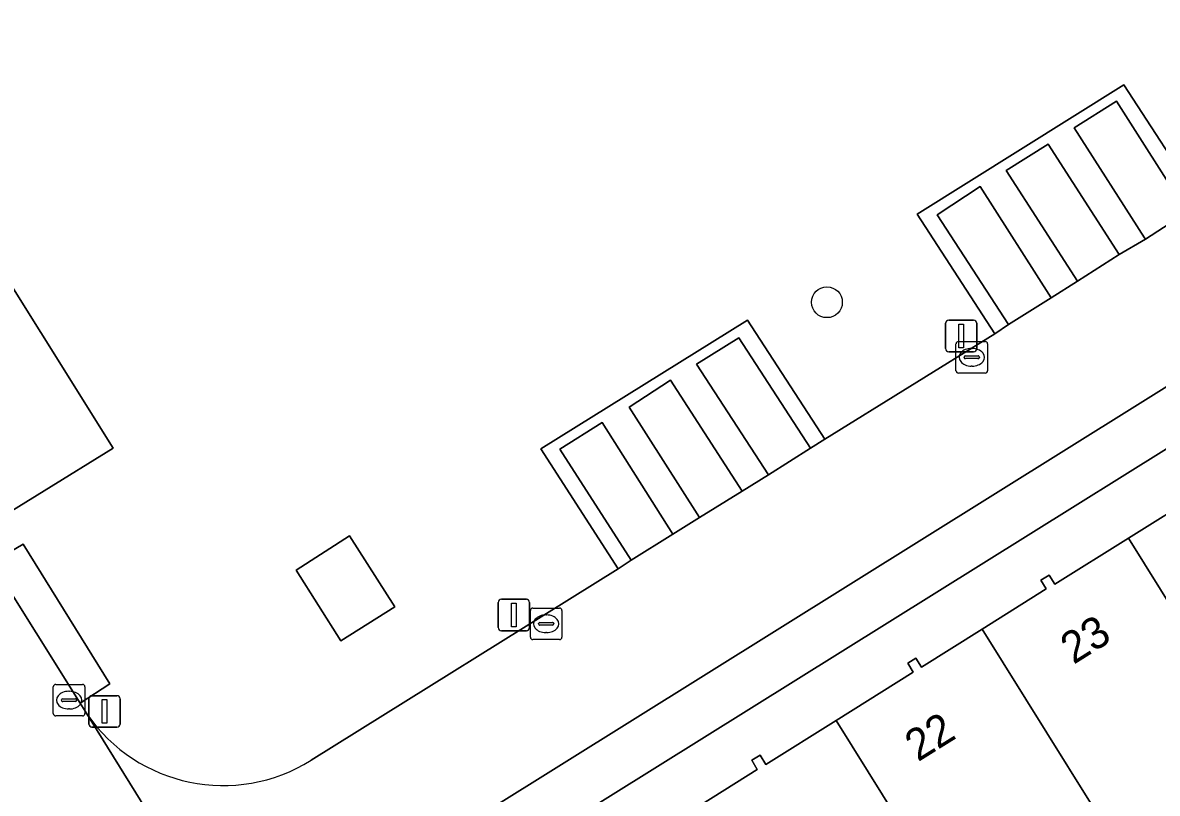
# Model space of a CAD drawing. Extents: x 159279 to 160377, y 384531 to 385888.
# Drawn here: x 159590.06 to 159626.04, y 385540.44 to 385564.87 of the extents above; entities that cross this region are included whole.
import ezdxf

# ---------------------------------------------------------------- set-up
doc = ezdxf.new("R2010")
doc.units = 0
for name, color, linetype in [('IMGEO_Boom', 7, 'Continuous'), ('IMGEO_Erf', 7, 'Continuous'), ('IMGEO_Groenvoorziening', 7, 'Continuous'), ('IMGEO_Kolk', 7, 'Continuous'), ('IMGEO_Lage_trafo', 7, 'Continuous'), ('IMGEO_Lichtmast', 7, 'Continuous'), ('IMGEO_Pand', 7, 'Continuous'), ('IMGEO_Pand_nummerreeks', 7, 'Continuous'), ('IMGEO_Parkeervlak_open', 7, 'Continuous'), ('IMGEO_Rijbaan_lokaal_open', 7, 'Continuous'), ('IMGEO_Voetpad_halfverhard', 7, 'Continuous'), ('IMGEO_Voetpad_open', 7, 'Continuous')]:
    doc.layers.add(name, color=color, linetype=linetype)

msp = doc.modelspace()

# ---------------------------------------------------------------- linework, layer by layer
at = {"layer": 'IMGEO_Boom'}
msp.add_circle((159615.56, 385556.01), 0.489, dxfattribs=at)
at = {"layer": 'IMGEO_Erf'}
msp.add_lwpolyline([(159642.638, 385561.539), (159605.721, 385538.494), (159606.633, 385537.009), (159609.114, 385538.562), (159608.949, 385538.847), (159609.21, 385539.003), (159609.39, 385538.714), (159611.212, 385539.856), (159613.352, 385541.196), (159613.181, 385541.49), (159613.447, 385541.645), (159613.623, 385541.356), (159615.85, 385542.747), (159618.298, 385544.276), (159618.123, 385544.568), (159618.377, 385544.72), (159618.557, 385544.437), (159620.485, 385545.644), (159622.517, 385546.917), (159622.347, 385547.2), (159622.611, 385547.358), (159622.787, 385547.074), (159625.124, 385548.534), (159627.455, 385549.991)], dxfattribs=at)
at = {"layer": 'IMGEO_Groenvoorziening'}
for points in [[(159599.201, 385541.489), (159608.946, 385547.556), (159606.488, 385551.357), (159613.047, 385555.442), (159615.499, 385551.665), (159620.88, 385555.013), (159618.424, 385558.802), (159624.971, 385562.904), (159627.437, 385559.121), (159631.597, 385561.718), (159629.199, 385565.529), (159637.918, 385570.972), (159640.315, 385567.154), (159646.063, 385570.741), (159646.816, 385571.203), (159644.404, 385575.03), (159653.109, 385580.474), (159655.055, 385577.4), (159658.216, 385579.411), (159658.705, 385578.638), (159662.22, 385580.83), (159659.404, 385585.261), (159656.401, 385583.384), (159641.171, 385607.772)], [(159586.089, 385562.3), (159592.923, 385551.381), (159588.536, 385548.681)], [(159589.083, 385547.755), (159590.069, 385548.336), (159592.823, 385543.908), (159591.882, 385543.294), (159592.097, 385542.955)]]:
    msp.add_lwpolyline(points, dxfattribs=at)
msp.add_lwpolyline([(159600.424, 385548.603), (159601.862, 385546.353), (159600.148, 385545.27), (159598.725, 385547.518)], close=True, dxfattribs=at)
msp.add_arc((159596.414, 385545.927), 5.241, 214.5465, 302.1334, dxfattribs=at)
at = {"layer": 'IMGEO_Kolk'}
for p, q in [((159619.653, 385553.838), (159619.653, 385554.69)), ((159619.728, 385554.764), (159620.58, 385554.764)), ((159620.141, 385554.544), (159620.166, 385554.544)), ((159620.654, 385554.69), (159620.654, 385553.838)), ((159619.912, 385554.258), (159619.912, 385554.27)), ((159620.35, 385554.221), (159619.952, 385554.221)), ((159619.955, 385554.307), (159620.353, 385554.307)), ((159620.396, 385554.27), (159620.396, 385554.258)), ((159620.58, 385553.764), (159619.728, 385553.764)), ((159620.164, 385553.984), (159620.139, 385553.984)), ((159606.158, 385545.388), (159606.158, 385546.24)), ((159606.233, 385546.314), (159607.085, 385546.314)), ((159607.159, 385546.24), (159607.159, 385545.388)), ((159606.46, 385545.857), (159606.858, 385545.857)), ((159606.646, 385546.094), (159606.671, 385546.094)), ((159606.417, 385545.808), (159606.417, 385545.82)), ((159606.855, 385545.771), (159606.457, 385545.771)), ((159606.669, 385545.534), (159606.644, 385545.534)), ((159606.901, 385545.82), (159606.901, 385545.808)), ((159607.085, 385545.314), (159606.233, 385545.314)), ((159591.029, 385542.967), (159591.029, 385543.819)), ((159591.104, 385543.893), (159591.956, 385543.893)), ((159591.517, 385543.673), (159591.542, 385543.673)), ((159592.03, 385543.819), (159592.03, 385542.967)), ((159591.288, 385543.387), (159591.288, 385543.399)), ((159591.726, 385543.35), (159591.328, 385543.35)), ((159591.331, 385543.436), (159591.729, 385543.436)), ((159591.772, 385543.399), (159591.772, 385543.387)), ((159591.54, 385543.113), (159591.515, 385543.113)), ((159591.956, 385542.893), (159591.104, 385542.893))]:
    msp.add_line(p, q, dxfattribs=at)
for points in [[(159619.653, 385553.838), (159619.653, 385554.69)], [(159619.728, 385554.764), (159620.58, 385554.764)], [(159620.654, 385554.69), (159620.654, 385553.838)], [(159620.58, 385553.764), (159619.728, 385553.764)], [(159606.158, 385545.388), (159606.158, 385546.24)], [(159606.233, 385546.314), (159607.085, 385546.314)], [(159607.159, 385546.24), (159607.159, 385545.388)], [(159607.085, 385545.314), (159606.233, 385545.314)], [(159591.029, 385542.967), (159591.029, 385543.819)], [(159591.104, 385543.893), (159591.956, 385543.893)], [(159592.03, 385543.819), (159592.03, 385542.967)], [(159591.956, 385542.893), (159591.104, 385542.893)]]:
    msp.add_lwpolyline(points, dxfattribs=at)
for centre, radius, start, end in [((159619.73, 385554.688), 0.0765, 91.552, 178.448), ((159619.73, 385554.688), 0.0765, 91.552, 178.448), ((159620.578, 385554.688), 0.0765, 1.552, 88.448), ((159620.578, 385554.688), 0.0765, 1.552, 88.448), ((159619.952, 385554.267), 0.0403, 85.8775, 175.7526), ((159619.949, 385554.257), 0.0366, 178.938, 274.7102), ((159620.353, 385554.264), 0.043, 264.8664, 352.4533), ((159620.357, 385554.269), 0.0386, 1.7309, 96.639), ((159619.73, 385553.84), 0.0765, 181.552, 268.448), ((159619.73, 385553.84), 0.0765, 181.552, 268.448), ((159620.578, 385553.84), 0.0765, 271.552, 358.448), ((159620.578, 385553.84), 0.0765, 271.552, 358.448), ((159606.235, 385546.238), 0.0765, 91.552, 178.448), ((159606.235, 385546.238), 0.0765, 91.552, 178.448), ((159607.083, 385546.238), 0.0765, 1.552, 88.448), ((159607.083, 385546.238), 0.0765, 1.552, 88.448), ((159606.457, 385545.817), 0.0403, 85.8775, 175.7526), ((159606.862, 385545.819), 0.0386, 1.7309, 96.639), ((159606.454, 385545.807), 0.0366, 178.938, 274.7102), ((159606.858, 385545.814), 0.043, 264.8664, 352.4533), ((159606.235, 385545.39), 0.0765, 181.552, 268.448), ((159606.235, 385545.39), 0.0765, 181.552, 268.448), ((159607.083, 385545.39), 0.0765, 271.552, 358.448), ((159607.083, 385545.39), 0.0765, 271.552, 358.448), ((159591.106, 385543.817), 0.0765, 91.552, 178.448), ((159591.106, 385543.817), 0.0765, 91.552, 178.448), ((159591.954, 385543.817), 0.0765, 1.552, 88.448), ((159591.954, 385543.817), 0.0765, 1.552, 88.448), ((159591.328, 385543.396), 0.0403, 85.8775, 175.7526), ((159591.325, 385543.386), 0.0366, 178.938, 274.7102), ((159591.729, 385543.393), 0.043, 264.8664, 352.4533), ((159591.733, 385543.398), 0.0386, 1.7309, 96.639), ((159591.106, 385542.969), 0.0765, 181.552, 268.448), ((159591.106, 385542.969), 0.0765, 181.552, 268.448), ((159591.954, 385542.969), 0.0765, 271.552, 358.448), ((159591.954, 385542.969), 0.0765, 271.552, 358.448)]:
    msp.add_arc(centre, radius, start, end, dxfattribs=at)
for centre, major_axis, ratio, start_param, end_param in [((159620.14, 385554.264), (-0.387, 0.002), 0.722429, 4.712389, 7.853982), ((159620.165, 385554.264), (-0.39, 0.002), 0.717154, 1.570796, 4.712389), ((159606.645, 385545.814), (-0.387, 0.002), 0.722429, 4.712389, 7.853982), ((159606.67, 385545.814), (-0.39, 0.002), 0.717154, 1.570796, 4.712389), ((159591.516, 385543.393), (-0.387, 0.002), 0.722429, 4.712389, 7.853982), ((159591.541, 385543.393), (-0.39, 0.002), 0.717154, 1.570796, 4.712389)]:
    msp.add_ellipse(centre, major_axis=major_axis, ratio=ratio, start_param=start_param, end_param=end_param, dxfattribs=at)
at = {"layer": 'IMGEO_Lage_trafo'}
msp.add_lwpolyline([(159598.725, 385547.518), (159600.148, 385545.27), (159601.862, 385546.353), (159600.424, 385548.603)], close=True, dxfattribs=at)
at = {"layer": 'IMGEO_Lichtmast'}
for p, q in [((159619.322, 385554.542), (159619.322, 385555.342)), ((159619.322, 385555.342), (159619.322, 385554.542)), ((159619.422, 385555.442), (159620.212, 385555.442)), ((159620.212, 385555.442), (159619.422, 385555.442)), ((159620.312, 385555.342), (159620.312, 385554.542)), ((159620.312, 385554.542), (159620.312, 385555.342)), ((159620.212, 385554.442), (159619.422, 385554.442)), ((159619.422, 385554.442), (159620.212, 385554.442)), ((159605.239, 385546.591), (159606.029, 385546.591)), ((159606.029, 385546.591), (159605.239, 385546.591)), ((159605.139, 385545.691), (159605.139, 385546.491)), ((159605.139, 385546.491), (159605.139, 385545.691)), ((159606.129, 385546.491), (159606.129, 385545.691)), ((159606.129, 385545.691), (159606.129, 385546.491)), ((159606.029, 385545.591), (159605.239, 385545.591)), ((159605.239, 385545.591), (159606.029, 385545.591)), ((159592.154, 385542.634), (159592.154, 385543.434)), ((159592.154, 385543.434), (159592.154, 385542.634)), ((159592.254, 385543.534), (159593.044, 385543.534)), ((159593.044, 385543.534), (159592.254, 385543.534)), ((159593.144, 385543.434), (159593.144, 385542.634)), ((159593.144, 385542.634), (159593.144, 385543.434)), ((159593.044, 385542.534), (159592.254, 385542.534)), ((159592.254, 385542.534), (159593.044, 385542.534))]:
    msp.add_line(p, q, dxfattribs=at)
for points in [[(159619.742, 385555.317), (159619.892, 385555.317), (159619.892, 385554.567), (159619.742, 385554.567), (159619.742, 385555.317)], [(159605.559, 385546.466), (159605.709, 385546.466), (159605.709, 385545.716), (159605.559, 385545.716), (159605.559, 385546.466)], [(159592.574, 385543.409), (159592.724, 385543.409), (159592.724, 385542.659), (159592.574, 385542.659), (159592.574, 385543.409)]]:
    msp.add_lwpolyline(points, dxfattribs=at)
for centre, start, end in [((159619.422, 385555.342), 90, 180), ((159619.422, 385555.342), 90, 180), ((159620.212, 385555.342), 0, 90), ((159620.212, 385555.342), 360, 90), ((159619.422, 385554.542), 180, 270), ((159619.422, 385554.542), 180, 270), ((159620.212, 385554.542), 270, 0), ((159620.212, 385554.542), 270, 0), ((159605.239, 385546.491), 90, 180), ((159605.239, 385546.491), 90, 180), ((159606.029, 385546.491), 0, 90), ((159606.029, 385546.491), 360, 90), ((159605.239, 385545.691), 180, 270), ((159605.239, 385545.691), 180, 270), ((159606.029, 385545.691), 270, 0), ((159606.029, 385545.691), 270, 0), ((159592.254, 385543.434), 90, 180), ((159592.254, 385543.434), 90, 180), ((159593.044, 385543.434), 0, 90), ((159593.044, 385543.434), 360, 90), ((159592.254, 385542.634), 180, 270), ((159592.254, 385542.634), 180, 270), ((159593.044, 385542.634), 270, 0), ((159593.044, 385542.634), 270, 0)]:
    msp.add_arc(centre, 0.1, start, end, dxfattribs=at)
at = {"layer": 'IMGEO_Pand'}
for points in [[(159629.756, 385551.436), (159627.715, 385550.156), (159627.534, 385550.433), (159627.282, 385550.283), (159627.455, 385549.991), (159625.124, 385548.534), (159630.604, 385539.744), (159635.242, 385542.635)], [(159625.124, 385548.534), (159622.787, 385547.074), (159622.611, 385547.358), (159622.347, 385547.2), (159622.517, 385546.917), (159620.485, 385545.644), (159625.966, 385536.852), (159630.604, 385539.744)], [(159620.485, 385545.644), (159618.557, 385544.437), (159618.377, 385544.72), (159618.123, 385544.568), (159618.298, 385544.276), (159615.85, 385542.747), (159621.328, 385533.961), (159625.966, 385536.852)], [(159615.85, 385542.747), (159613.623, 385541.356), (159613.447, 385541.645), (159613.181, 385541.49), (159613.352, 385541.196), (159611.212, 385539.856), (159616.689, 385531.069), (159621.328, 385533.961)]]:
    msp.add_lwpolyline(points, close=True, dxfattribs=at)
at = {"layer": 'IMGEO_Parkeervlak_open'}
for points in [[(159624.74, 385562.383), (159623.403, 385561.544), (159625.631, 385558.056), (159625.66, 385558.011), (159626.989, 385558.867)], [(159581.729, 385559.6), (159588.536, 385548.681), (159592.923, 385551.381), (159586.089, 385562.3)], [(159622.573, 385561.027), (159621.246, 385560.192), (159623.504, 385556.675), (159624.831, 385557.519)], [(159620.424, 385559.68), (159619.061, 385558.78), (159621.319, 385555.306), (159622.667, 385556.15)], [(159613.703, 385550.538), (159615.04, 385551.38), (159612.764, 385554.881), (159611.421, 385554.042)], [(159609.285, 385552.687), (159611.521, 385549.18), (159612.87, 385550.016), (159610.604, 385553.542)], [(159607.086, 385551.353), (159609.357, 385547.831), (159610.674, 385548.656), (159608.429, 385552.193)]]:
    msp.add_lwpolyline(points, close=True, dxfattribs=at)
at = {"layer": 'IMGEO_Rijbaan_lokaal_open'}
for points in [[(159592.097, 385542.955), (159591.882, 385543.294), (159589.083, 385547.755), (159588.536, 385548.681), (159581.729, 385559.6), (159576.667, 385567.716), (159571.215, 385576.458), (159569.266, 385579.638), (159567.043, 385583.162), (159560.215, 385594.087), (159557.125, 385599.104), (159550.279, 385610.045), (159549.351, 385611.512), (159547.155, 385615), (159544.426, 385619.394), (159543.627, 385620.628)], [(159539.928, 385617.181), (159595.571, 385527.892), (159615.638, 385495.651), (159619.877, 385498.309), (159617.346, 385502.343), (159613.285, 385508.969), (159611.258, 385512.107), (159607.176, 385518.737), (159605.291, 385521.738), (159601.198, 385528.374), (159600.416, 385529.542), (159592.097, 385542.955)], [(159602.495, 385536.443), (159602.979, 385536.751), (159603.534, 385537.104), (159605.721, 385538.494), (159604.81, 385539.894), (159643.761, 385564.21), (159644.628, 385562.773)], [(159626.989, 385558.867), (159625.66, 385558.011), (159624.831, 385557.519), (159623.504, 385556.675), (159622.667, 385556.15), (159621.319, 385555.306), (159620.88, 385555.013), (159615.499, 385551.665), (159615.04, 385551.38), (159613.703, 385550.538), (159612.87, 385550.016), (159611.521, 385549.18), (159610.674, 385548.656), (159609.357, 385547.831), (159608.946, 385547.556), (159599.201, 385541.489)], [(159592.097, 385542.955), (159600.416, 385529.542)]]:
    msp.add_lwpolyline(points, dxfattribs=at)
msp.add_arc((159596.414, 385545.927), 5.241, 214.5465, 302.1334, dxfattribs=at)
at = {"layer": 'IMGEO_Voetpad_halfverhard'}
msp.add_lwpolyline([(159589.083, 385547.755), (159591.882, 385543.294), (159592.823, 385543.908), (159590.069, 385548.336)], close=True, dxfattribs=at)
at = {"layer": 'IMGEO_Voetpad_open'}
for points in [[(159642.638, 385561.539), (159644.628, 385562.773), (159643.761, 385564.21), (159604.81, 385539.894), (159605.721, 385538.494)], [(159622.573, 385561.027), (159624.831, 385557.519), (159625.66, 385558.011), (159625.631, 385558.056), (159623.403, 385561.544), (159624.74, 385562.383), (159626.989, 385558.867), (159627.437, 385559.121), (159624.971, 385562.904), (159618.424, 385558.802), (159620.88, 385555.013), (159621.319, 385555.306), (159619.061, 385558.78), (159620.424, 385559.68), (159622.667, 385556.15), (159623.504, 385556.675), (159621.246, 385560.192)], [(159609.285, 385552.687), (159610.604, 385553.542), (159612.87, 385550.016), (159613.703, 385550.538), (159611.421, 385554.042), (159612.764, 385554.881), (159615.04, 385551.38), (159615.499, 385551.665), (159613.047, 385555.442), (159606.488, 385551.357), (159608.946, 385547.556), (159609.357, 385547.831), (159607.086, 385551.353), (159608.429, 385552.193), (159610.674, 385548.656), (159611.521, 385549.18)]]:
    msp.add_lwpolyline(points, close=True, dxfattribs=at)

# ---------------------------------------------------------------- texts
at = {"layer": 'IMGEO_Pand_nummerreeks'}
for s, rotation, p in [('23', 32.057, (159623.381, 385544.509)), ('22', 31.9882, (159618.447, 385541.421))]:
    msp.add_text(s, height=1, rotation=rotation, dxfattribs=at).set_placement(p)

doc.saveas('drawing.dxf')
